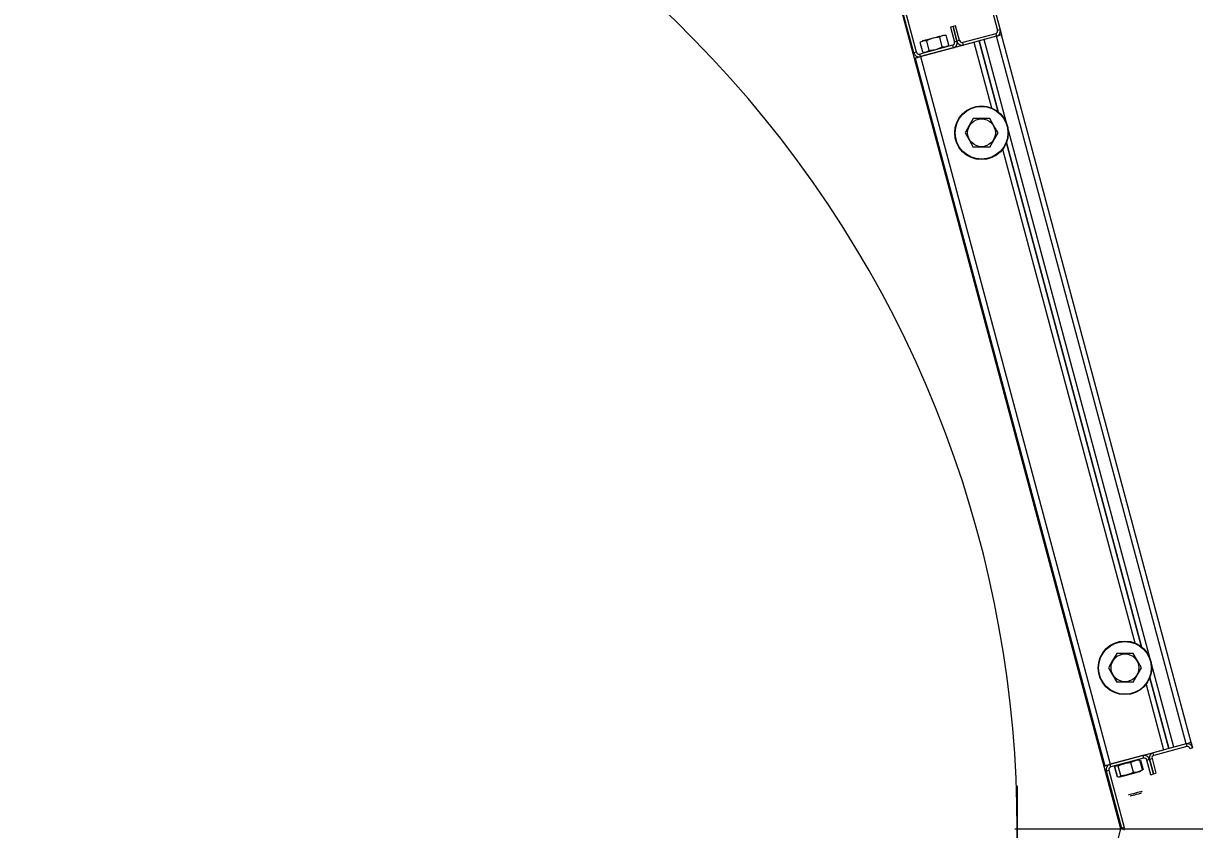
# Model space of a CAD drawing. Extents: x -264205 to -263659, y -1242401 to -1242060.
# Drawn here: x -263830.56 to -263829.938, y -1242241.268 to -1242240.84 of the extents above; entities that cross this region are included whole.
import ezdxf

# ---------------------------------------------------------------- set-up
doc = ezdxf.new("R2010")
doc.units = 0
doc.layers.add('SITUACIA_DSP_2D', color=7, linetype='Continuous')

msp = doc.modelspace()

# ---------------------------------------------------------------- linework, layer by layer
at = {"layer": 'SITUACIA_DSP_2D'}
for p, q in [((-263830.06581, -1242240.75735), (-263830.04269, -1242240.84361)), ((-263830.06443, -1242240.75699), (-263830.04132, -1242240.84324)), ((-263830.0872, -1242240.85554), (-263830.11031, -1242240.76928)), ((-263830.08582, -1242240.85517), (-263830.10894, -1242240.76891)), ((-263829.97712, -1242241.26811), (-263830.09784, -1242240.81757)), ((-263830.06635, -1242240.84159), (-263830.06773, -1242240.84196)), ((-263830.06773, -1242240.84196), (-263830.06564, -1242240.84976)), ((-263830.06497, -1242240.84122), (-263830.06635, -1242240.84159)), ((-263830.06635, -1242240.84159), (-263830.06426, -1242240.84939)), ((-263830.06426, -1242240.84939), (-263830.06635, -1242240.84159)), ((-263830.06288, -1242240.84902), (-263830.06497, -1242240.84122)), ((-263830.04132, -1242240.84324), (-263830.04269, -1242240.84361)), ((-263830.04132, -1242240.84324), (-263830.04058, -1242240.846)), ((-263830.08328, -1242240.84968), (-263830.08377, -1242240.85001)), ((-263830.0824, -1242240.85512), (-263830.08377, -1242240.85001)), ((-263830.08371, -1242240.85755), (-263830.05526, -1242240.84993)), ((-263830.08185, -1242240.84911), (-263830.08328, -1242240.84968)), ((-263830.08252, -1242240.84907), (-263830.08234, -1242240.84902)), ((-263830.08234, -1242240.84902), (-263830.08184, -1242240.84889)), ((-263830.08032, -1242240.84909), (-263830.08185, -1242240.84911)), ((-263830.08184, -1242240.84889), (-263830.08103, -1242240.84867)), ((-263830.08103, -1242240.84867), (-263830.07997, -1242240.84839)), ((-263830.0797, -1242240.84879), (-263830.08032, -1242240.84909)), ((-263830.07896, -1242240.8542), (-263830.08032, -1242240.84909)), ((-263830.07997, -1242240.84839), (-263830.07873, -1242240.84805)), ((-263830.07705, -1242240.84781), (-263830.0797, -1242240.84879)), ((-263830.07873, -1242240.84805), (-263830.07738, -1242240.84769)), ((-263830.07738, -1242240.84769), (-263830.076, -1242240.84732)), ((-263830.07436, -1242240.84732), (-263830.07705, -1242240.84781)), ((-263830.076, -1242240.84732), (-263830.0747, -1242240.84697)), ((-263830.0747, -1242240.84697), (-263830.07354, -1242240.84666)), ((-263830.07344, -1242240.84724), (-263830.07436, -1242240.84732)), ((-263830.07354, -1242240.84666), (-263830.0726, -1242240.84641)), ((-263830.07295, -1242240.84691), (-263830.07344, -1242240.84724)), ((-263830.07207, -1242240.85235), (-263830.07344, -1242240.84724)), ((-263830.07151, -1242240.84634), (-263830.07295, -1242240.84691)), ((-263830.0726, -1242240.84641), (-263830.07193, -1242240.84623)), ((-263830.07193, -1242240.84623), (-263830.07159, -1242240.84614)), ((-263830.07159, -1242240.84614), (-263830.07155, -1242240.84613)), ((-263830.06999, -1242240.84632), (-263830.07151, -1242240.84634)), ((-263830.06862, -1242240.85143), (-263830.06999, -1242240.84632)), ((-263830.06911, -1242240.85176), (-263830.06862, -1242240.85143)), ((-263830.06426, -1242240.84939), (-263830.06564, -1242240.84976)), ((-263830.06288, -1242240.84902), (-263830.06426, -1242240.84939)), ((-263830.0437, -1242240.84536), (-263830.06114, -1242240.85003)), ((-263830.06077, -1242240.85141), (-263830.06114, -1242240.85003)), ((-263830.04333, -1242240.84673), (-263830.06077, -1242240.85141)), ((-263830.05526, -1242240.84993), (-263830.04592, -1242240.8848)), ((-263830.05251, -1242240.84919), (-263830.04243, -1242240.88682)), ((-263830.04243, -1242240.88682), (-263830.05251, -1242240.84919)), ((-263830.04333, -1242240.84673), (-263830.04976, -1242240.84845)), ((-263829.94895, -1242241.22468), (-263830.04976, -1242240.84845)), ((-263830.0437, -1242240.84536), (-263830.04333, -1242240.84673)), ((-263830.0428, -1242240.84659), (-263830.04333, -1242240.84673)), ((-263829.94252, -1242241.22296), (-263830.04333, -1242240.84673)), ((-263830.04228, -1242240.84645), (-263830.0428, -1242240.84659)), ((-263830.0418, -1242240.84632), (-263830.04228, -1242240.84645)), ((-263830.04139, -1242240.84621), (-263830.0418, -1242240.84632)), ((-263830.04104, -1242240.84612), (-263830.04139, -1242240.84621)), ((-263830.04079, -1242240.84605), (-263830.04104, -1242240.84612)), ((-263830.04063, -1242240.84601), (-263830.04079, -1242240.84605)), ((-263830.04058, -1242240.846), (-263830.04063, -1242240.84601)), ((-263829.93977, -1242241.22222), (-263830.04058, -1242240.846)), ((-263830.08582, -1242240.85517), (-263830.0872, -1242240.85554)), ((-263830.08425, -1242240.8577), (-263830.08371, -1242240.85755)), ((-263830.06664, -1242240.8515), (-263830.08408, -1242240.85618)), ((-263830.08371, -1242240.85755), (-263830.08408, -1242240.85618)), ((-263830.06627, -1242240.85288), (-263830.08371, -1242240.85755)), ((-263830.08371, -1242240.85755), (-263829.9829, -1242241.23378)), ((-263830.0824, -1242240.85512), (-263830.08088, -1242240.8551)), ((-263830.08088, -1242240.8551), (-263830.07944, -1242240.85453)), ((-263830.07944, -1242240.85453), (-263830.07896, -1242240.8542)), ((-263830.07896, -1242240.8542), (-263830.07826, -1242240.85414)), ((-263830.07826, -1242240.85414), (-263830.07556, -1242240.85368)), ((-263830.07556, -1242240.85368), (-263830.07291, -1242240.85275)), ((-263830.07291, -1242240.85275), (-263830.07207, -1242240.85235)), ((-263830.07207, -1242240.85235), (-263830.07055, -1242240.85233)), ((-263830.07055, -1242240.85233), (-263830.06911, -1242240.85176)), ((-263830.06664, -1242240.8515), (-263830.06627, -1242240.85288)), ((-263830.08646, -1242240.85829), (-263830.08641, -1242240.85828)), ((-263830.08646, -1242240.85829), (-263829.98565, -1242241.23452)), ((-263830.08641, -1242240.85828), (-263830.08625, -1242240.85823)), ((-263830.08625, -1242240.85823), (-263830.086, -1242240.85817)), ((-263830.086, -1242240.85817), (-263830.08566, -1242240.85807)), ((-263830.08566, -1242240.85807), (-263830.08524, -1242240.85796)), ((-263830.08524, -1242240.85796), (-263830.08476, -1242240.85783)), ((-263830.08476, -1242240.85783), (-263830.08425, -1242240.8577)), ((-263830.05778, -1242240.89417), (-263830.06, -1242240.89802)), ((-263830.05562, -1242240.89042), (-263830.05778, -1242240.89417)), ((-263830.05451, -1242240.89042), (-263830.05562, -1242240.89042)), ((-263830.05063, -1242240.89042), (-263830.05451, -1242240.89042)), ((-263830.04684, -1242240.89042), (-263830.05063, -1242240.89042)), ((-263830.04461, -1242240.89428), (-263830.04684, -1242240.89042)), ((-263830.04245, -1242240.89802), (-263830.04461, -1242240.89428)), ((-263830.06, -1242240.89802), (-263830.05784, -1242240.90177)), ((-263830.04468, -1242240.90188), (-263830.04245, -1242240.89802)), ((-263830.05784, -1242240.90177), (-263830.05562, -1242240.90562)), ((-263830.05451, -1242240.90562), (-263830.05562, -1242240.90562)), ((-263830.05063, -1242240.90562), (-263830.05451, -1242240.90562)), ((-263830.04684, -1242240.90562), (-263830.05063, -1242240.90562)), ((-263830.04684, -1242240.90562), (-263830.04468, -1242240.90188)), ((-263830.04002, -1242240.90682), (-263829.9697, -1242241.16927)), ((-263830.038, -1242240.90333), (-263829.96621, -1242241.17128)), ((-263829.96621, -1242241.17128), (-263830.038, -1242240.90333)), ((-263829.97939, -1242241.17489), (-263829.98156, -1242241.17864)), ((-263829.97829, -1242241.17489), (-263829.97939, -1242241.17489)), ((-263829.97441, -1242241.17489), (-263829.97829, -1242241.17489)), ((-263829.97062, -1242241.17489), (-263829.97441, -1242241.17489)), ((-263829.96839, -1242241.17874), (-263829.97062, -1242241.17489)), ((-263829.98156, -1242241.17864), (-263829.98378, -1242241.18249)), ((-263829.96623, -1242241.18249), (-263829.96839, -1242241.17874)), ((-263829.98378, -1242241.18249), (-263829.98162, -1242241.18624)), ((-263829.98162, -1242241.18624), (-263829.97939, -1242241.19009)), ((-263829.97062, -1242241.19009), (-263829.96845, -1242241.18634)), ((-263829.96845, -1242241.18634), (-263829.96623, -1242241.18249)), ((-263829.97829, -1242241.19009), (-263829.97939, -1242241.19009)), ((-263829.97441, -1242241.19009), (-263829.97829, -1242241.19009)), ((-263829.97062, -1242241.19009), (-263829.97441, -1242241.19009)), ((-263829.9638, -1242241.19129), (-263829.95445, -1242241.22616)), ((-263829.96178, -1242241.1878), (-263829.9517, -1242241.22542)), ((-263829.9517, -1242241.22542), (-263829.96178, -1242241.1878)), ((-263829.94252, -1242241.22296), (-263829.95996, -1242241.22763)), ((-263829.94215, -1242241.22434), (-263829.95959, -1242241.22901)), ((-263829.94252, -1242241.22296), (-263829.94895, -1242241.22468)), ((-263829.94199, -1242241.22282), (-263829.94252, -1242241.22296)), ((-263829.94252, -1242241.22296), (-263829.94215, -1242241.22434)), ((-263829.94147, -1242241.22268), (-263829.94199, -1242241.22282)), ((-263829.94099, -1242241.22255), (-263829.94147, -1242241.22268)), ((-263829.94058, -1242241.22244), (-263829.94099, -1242241.22255)), ((-263829.94023, -1242241.22235), (-263829.94058, -1242241.22244)), ((-263829.93998, -1242241.22228), (-263829.94023, -1242241.22235)), ((-263829.93982, -1242241.22224), (-263829.93998, -1242241.22228)), ((-263829.93977, -1242241.22222), (-263829.93982, -1242241.22224)), ((-263829.93977, -1242241.22222), (-263829.93903, -1242241.22498)), ((-263829.9829, -1242241.23378), (-263829.95445, -1242241.22616)), ((-263829.96546, -1242241.22911), (-263829.9829, -1242241.23378)), ((-263829.9651, -1242241.23049), (-263829.98253, -1242241.23516)), ((-263829.96546, -1242241.22911), (-263829.96501, -1242241.22899)), ((-263829.96546, -1242241.22911), (-263829.9651, -1242241.23049)), ((-263829.96197, -1242241.23112), (-263829.9606, -1242241.23076)), ((-263829.9606, -1242241.23076), (-263829.95851, -1242241.23855)), ((-263829.95959, -1242241.22901), (-263829.95996, -1242241.22763)), ((-263829.94041, -1242241.22535), (-263829.93903, -1242241.22498)), ((-263829.98565, -1242241.23452), (-263829.9856, -1242241.2345)), ((-263829.9856, -1242241.2345), (-263829.98544, -1242241.23446)), ((-263829.98544, -1242241.23446), (-263829.98519, -1242241.23439)), ((-263829.98519, -1242241.23439), (-263829.98485, -1242241.2343)), ((-263829.98491, -1242241.23727), (-263829.98354, -1242241.2369)), ((-263829.98491, -1242241.23727), (-263829.97675, -1242241.26774)), ((-263829.98485, -1242241.2343), (-263829.98443, -1242241.23419)), ((-263829.98443, -1242241.23419), (-263829.98395, -1242241.23406)), ((-263829.98395, -1242241.23406), (-263829.98344, -1242241.23392)), ((-263829.98354, -1242241.2369), (-263829.97537, -1242241.26737)), ((-263829.98344, -1242241.23392), (-263829.9829, -1242241.23378)), ((-263829.98336, -1242241.2339), (-263829.9829, -1242241.23378)), ((-263829.98253, -1242241.23516), (-263829.9829, -1242241.23378)), ((-263829.98055, -1242241.23523), (-263829.97918, -1242241.24034)), ((-263829.98013, -1242241.23495), (-263829.98031, -1242241.23517)), ((-263829.97895, -1242241.24028), (-263829.98031, -1242241.23517)), ((-263829.97948, -1242241.23455), (-263829.98013, -1242241.23495)), ((-263829.97873, -1242241.23462), (-263829.97948, -1242241.23455)), ((-263829.97853, -1242241.23469), (-263829.97873, -1242241.23462)), ((-263829.97754, -1242241.23422), (-263829.97853, -1242241.23469)), ((-263829.97716, -1242241.2398), (-263829.97853, -1242241.23469)), ((-263829.97473, -1242241.23329), (-263829.97754, -1242241.23422)), ((-263829.97188, -1242241.23291), (-263829.97473, -1242241.23329)), ((-263829.97116, -1242241.23252), (-263829.97188, -1242241.23291)), ((-263829.97051, -1242241.23802), (-263829.97188, -1242241.23291)), ((-263829.96912, -1242241.23178), (-263829.97116, -1242241.23252)), ((-263829.96701, -1242241.23161), (-263829.96912, -1242241.23178)), ((-263829.9684, -1242241.23784), (-263829.96635, -1242241.23711)), ((-263829.96755, -1242241.2315), (-263829.96721, -1242241.23153)), ((-263829.96721, -1242241.23153), (-263829.96701, -1242241.23161)), ((-263829.96564, -1242241.23671), (-263829.96701, -1242241.23161)), ((-263829.96677, -1242241.23154), (-263829.96541, -1242241.23665)), ((-263829.96635, -1242241.23711), (-263829.96564, -1242241.23671)), ((-263829.96578, -1242241.23688), (-263829.96606, -1242241.23708)), ((-263829.96564, -1242241.23671), (-263829.96578, -1242241.23688)), ((-263829.96335, -1242241.23149), (-263829.96197, -1242241.23112)), ((-263829.96126, -1242241.23929), (-263829.96335, -1242241.23149)), ((-263829.95988, -1242241.23892), (-263829.96197, -1242241.23112)), ((-263829.96197, -1242241.23112), (-263829.95988, -1242241.23892)), ((-263829.97895, -1242241.24028), (-263829.97867, -1242241.24037)), ((-263829.97867, -1242241.24037), (-263829.97793, -1242241.2404)), ((-263829.97793, -1242241.2404), (-263829.9773, -1242241.23997)), ((-263829.97757, -1242241.24052), (-263829.97762, -1242241.24053)), ((-263829.97722, -1242241.24042), (-263829.97757, -1242241.24052)), ((-263829.9773, -1242241.23997), (-263829.97716, -1242241.2398)), ((-263829.97654, -1242241.24024), (-263829.97722, -1242241.24042)), ((-263829.97716, -1242241.2398), (-263829.97431, -1242241.23942)), ((-263829.97559, -1242241.23999), (-263829.97654, -1242241.24024)), ((-263829.97442, -1242241.23967), (-263829.97559, -1242241.23999)), ((-263829.97311, -1242241.23932), (-263829.97442, -1242241.23967)), ((-263829.97431, -1242241.23942), (-263829.9715, -1242241.23849)), ((-263829.97174, -1242241.23895), (-263829.97311, -1242241.23932)), ((-263829.97039, -1242241.23859), (-263829.97174, -1242241.23895)), ((-263829.9715, -1242241.23849), (-263829.97051, -1242241.23802)), ((-263829.97051, -1242241.23802), (-263829.9684, -1242241.23784)), ((-263829.96915, -1242241.23826), (-263829.97039, -1242241.23859)), ((-263829.9681, -1242241.23798), (-263829.96915, -1242241.23826)), ((-263829.96731, -1242241.23777), (-263829.9681, -1242241.23798)), ((-263829.96682, -1242241.23763), (-263829.96731, -1242241.23777)), ((-263829.96666, -1242241.23759), (-263829.96682, -1242241.23763)), ((-263829.96126, -1242241.23929), (-263829.95988, -1242241.23892)), ((-263829.95988, -1242241.23892), (-263829.95851, -1242241.23855)), ((-263830.03224, -1242241.24516), (-263830.03224, -1242241.29105)), ((-263829.97151, -1242241.24966), (-263829.97232, -1242241.24988)), ((-263829.97053, -1242241.2494), (-263829.97151, -1242241.24966)), ((-263829.96944, -1242241.24911), (-263829.97053, -1242241.2494)), ((-263829.96978, -1242241.24993), (-263829.96879, -1242241.24967)), ((-263829.96836, -1242241.24882), (-263829.96944, -1242241.24911)), ((-263829.96879, -1242241.24967), (-263829.96786, -1242241.24942)), ((-263829.96738, -1242241.24855), (-263829.96836, -1242241.24882)), ((-263829.96786, -1242241.24942), (-263829.96708, -1242241.24921)), ((-263829.96658, -1242241.24834), (-263829.96738, -1242241.24855)), ((-263829.96708, -1242241.24921), (-263829.96654, -1242241.24907)), ((-263829.96603, -1242241.24819), (-263829.96658, -1242241.24834)), ((-263829.96654, -1242241.24907), (-263829.96629, -1242241.249)), ((-263829.96629, -1242241.249), (-263829.96628, -1242241.249)), ((-263829.96579, -1242241.24813), (-263829.96603, -1242241.24819)), ((-263829.96578, -1242241.24813), (-263829.96579, -1242241.24813)), ((-263829.97311, -1242241.25009), (-263829.97312, -1242241.25009)), ((-263829.97286, -1242241.25002), (-263829.97311, -1242241.25009)), ((-263829.97232, -1242241.24988), (-263829.97286, -1242241.25002)), ((-263829.97225, -1242241.2506), (-263829.97224, -1242241.25059)), ((-263829.97224, -1242241.25059), (-263829.972, -1242241.25053)), ((-263829.972, -1242241.25053), (-263829.97147, -1242241.25039)), ((-263829.97147, -1242241.25039), (-263829.9707, -1242241.25018)), ((-263829.9707, -1242241.25018), (-263829.96978, -1242241.24993)), ((-263830.03358, -1242241.26811), (-263829.83694, -1242241.26811)), ((-263829.97859, -1242241.27359), (-263829.97712, -1242241.26811)), ((-263829.97537, -1242241.26737), (-263829.97675, -1242241.26774))]:
    msp.add_line(p, q, dxfattribs=at)
for centre, radius in [((-263830.05123, -1242240.89802), 0.01425), ((-263830.05123, -1242240.89802), 0.01401), ((-263830.05123, -1242240.89802), 0.00739), ((-263829.97501, -1242241.18249), 0.01425), ((-263829.97501, -1242241.18249), 0.01401), ((-263829.97501, -1242241.18249), 0.00739)]:
    msp.add_circle(centre, radius, dxfattribs=at)
for centre, radius, start, end in [((-263830.63074, -1242241.26811), 0.5985, 234.56502, 125.43498), ((-263830.04407, -1242240.84398), 0.00143, 285, 15.00001), ((-263830.04407, -1242240.84398), 0.00285, 285, 15.00001), ((-263830.06701, -1242240.85013), 0.00143, 285, 15.00001), ((-263830.06701, -1242240.85013), 0.00285, 285, 15.00001), ((-263830.06151, -1242240.84865), 0.00285, 195.00001, 285), ((-263830.06151, -1242240.84865), 0.00142, 195.00001, 285), ((-263830.08445, -1242240.8548), 0.00285, 195.00001, 285), ((-263830.08445, -1242240.8548), 0.00143, 195.00001, 285), ((-263829.94179, -1242241.22571), 0.00285, 15.00001, 105), ((-263829.94179, -1242241.22571), 0.00143, 15.00001, 105), ((-263829.96473, -1242241.23186), 0.00285, 15.00001, 105), ((-263829.96473, -1242241.23186), 0.00143, 15.00001, 105), ((-263829.95922, -1242241.23039), 0.00285, 105, 195.00001), ((-263829.95922, -1242241.23039), 0.00143, 105, 195.00001), ((-263829.98216, -1242241.23653), 0.00285, 105, 195.00001), ((-263829.98216, -1242241.23653), 0.00143, 105, 195.00001), ((-263829.97813, -1242241.26811), 0.00143, 344.99999, 15.00001), ((-263829.97813, -1242241.26811), 0.00285, 344.99999, 15.00001)]:
    msp.add_arc(centre, radius, start, end, dxfattribs=at)

doc.saveas('drawing.dxf')
